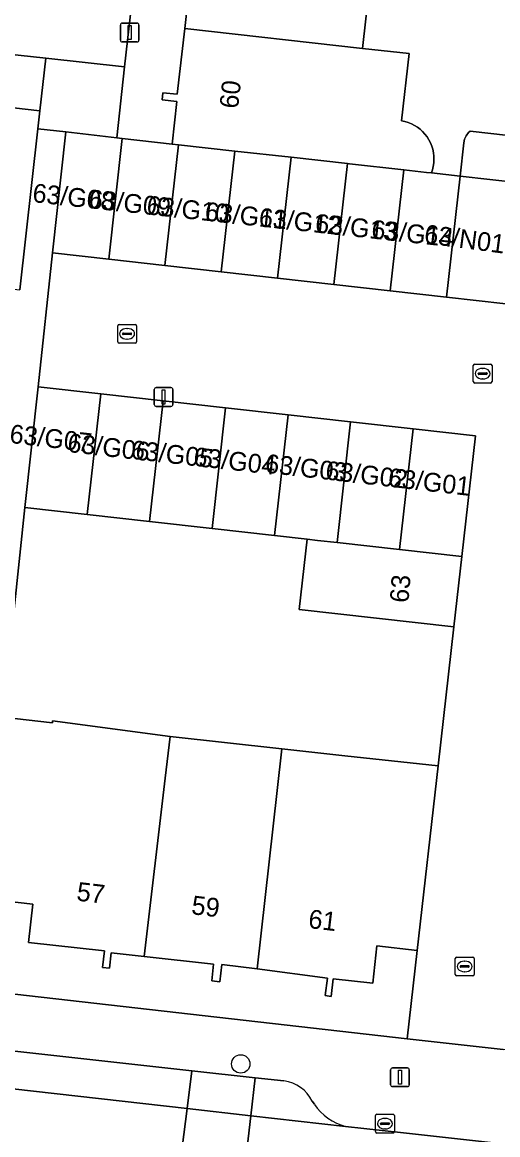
# Model space of a CAD drawing. Extents: x 162082 to 163401, y 388089 to 388636.
# Drawn here: x 163101.6 to 163126.9, y 388370.7 to 388430 of the extents above; entities that cross this region are included whole.
import ezdxf

# ---------------------------------------------------------------- set-up
doc = ezdxf.new("R2010")
doc.units = 0
for name, color, linetype in [('IMGEO_Boom', 7, 'Continuous'), ('IMGEO_Erf', 7, 'Continuous'), ('IMGEO_Kolk', 7, 'Continuous'), ('IMGEO_Lichtmast', 7, 'Continuous'), ('IMGEO_Muur', 7, 'Continuous'), ('IMGEO_Pand', 7, 'Continuous'), ('IMGEO_Pand_nummerreeks', 7, 'Continuous'), ('IMGEO_Parkeervlak_open', 7, 'Continuous'), ('IMGEO_Rijbaan_lokaal_open', 7, 'Continuous'), ('IMGEO_Voetpad_open', 7, 'Continuous')]:
    doc.layers.add(name, color=color, linetype=linetype)

msp = doc.modelspace()

# ---------------------------------------------------------------- linework, layer by layer
at = {"layer": 'IMGEO_Boom'}
msp.add_circle((163113.198, 388374.472), 0.489, dxfattribs=at)
at = {"layer": 'IMGEO_Erf'}
for points in [[(163110.506, 388458.291), (163107.001, 388427.594), (163106.601, 388423.811), (163106.882, 388423.778), (163109.541, 388423.473), (163109.797, 388425.751), (163109.011, 388425.84), (163109.053, 388426.217), (163109.817, 388426.132), (163110.21, 388429.635), (163110.443, 388431.706)], [(163120.358, 388434.587), (163119.683, 388428.576), (163122.166, 388428.298), (163121.765, 388424.716), (163121.944, 388424.678), (163122.119, 388424.625), (163122.288, 388424.556), (163122.451, 388424.473), (163122.606, 388424.375), (163122.751, 388424.264), (163122.886, 388424.141), (163123.01, 388424.006), (163123.121, 388423.861), (163123.219, 388423.706), (163123.303, 388423.544), (163123.372, 388423.374), (163123.426, 388423.199), (163123.464, 388423.02), (163123.486, 388422.839), (163123.491, 388422.656), (163123.481, 388422.473), (163123.454, 388422.292), (163123.412, 388422.114), (163123.354, 388421.941), (163124.884, 388421.768), (163125.084, 388423.548), (163125.121, 388423.74), (163125.207, 388423.924), (163125.33, 388424.102), (163125.413, 388424.162), (163129.348, 388423.717)], [(163098.269, 388425.724), (163102.493, 388425.251), (163102.81, 388428.051), (163070.491, 388431.576)]]:
    msp.add_lwpolyline(points, dxfattribs=at)
for points in [[(163124.555, 388397.751), (163116.307, 388398.678), (163116.729, 388402.426), (163114.997, 388402.62), (163111.666, 388402.994), (163108.339, 388403.368), (163105.011, 388403.741), (163101.684, 388404.115), (163100.527, 388392.941), (163103.161, 388392.649), (163103.173, 388392.75), (163109.429, 388391.923), (163115.388, 388391.265), (163118.745, 388390.894), (163123.714, 388390.345)], [(163117.816, 388379.048), (163114.071, 388379.532), (163112.182, 388379.776), (163112.08, 388378.851), (163111.648, 388378.899), (163111.746, 388379.786), (163108.048, 388380.194), (163106.296, 388380.388), (163106.205, 388379.566), (163105.832, 388379.607), (163105.929, 388380.49), (163101.885, 388380.938), (163102.112, 388382.986), (163099.459, 388383.28), (163098.952, 388378.44), (163122.071, 388375.817), (163122.604, 388380.522), (163120.453, 388380.759), (163120.233, 388378.771), (163118.123, 388379.004), (163118.019, 388378.062), (163117.692, 388378.109)]]:
    msp.add_lwpolyline(points, close=True, dxfattribs=at)
at = {"layer": 'IMGEO_Kolk'}
for p, q in [((163106.716, 388413.869), (163107.568, 388413.869)), ((163106.641, 388412.943), (163106.641, 388413.795)), ((163106.9, 388413.363), (163106.9, 388413.375)), ((163107.338, 388413.326), (163106.94, 388413.326)), ((163106.943, 388413.412), (163107.341, 388413.412)), ((163107.129, 388413.649), (163107.154, 388413.649)), ((163107.384, 388413.375), (163107.384, 388413.363)), ((163107.642, 388413.795), (163107.642, 388412.943)), ((163107.568, 388412.869), (163106.716, 388412.869)), ((163107.152, 388413.089), (163107.127, 388413.089)), ((163125.585, 388410.822), (163125.585, 388411.674)), ((163125.66, 388411.748), (163126.512, 388411.748)), ((163126.073, 388411.528), (163126.098, 388411.528)), ((163126.586, 388411.674), (163126.586, 388410.822)), ((163125.844, 388411.242), (163125.844, 388411.254)), ((163126.282, 388411.205), (163125.884, 388411.205)), ((163125.887, 388411.291), (163126.285, 388411.291)), ((163126.096, 388410.968), (163126.071, 388410.968)), ((163126.328, 388411.254), (163126.328, 388411.242)), ((163126.512, 388410.748), (163125.66, 388410.748)), ((163124.628, 388379.238), (163124.628, 388380.09)), ((163124.703, 388380.164), (163125.555, 388380.164)), ((163125.629, 388380.09), (163125.629, 388379.238)), ((163124.887, 388379.658), (163124.887, 388379.67)), ((163125.325, 388379.621), (163124.927, 388379.621)), ((163124.93, 388379.707), (163125.328, 388379.707)), ((163125.116, 388379.944), (163125.141, 388379.944)), ((163125.371, 388379.67), (163125.371, 388379.658)), ((163125.555, 388379.164), (163124.703, 388379.164)), ((163125.139, 388379.384), (163125.114, 388379.384)), ((163120.454, 388371.79), (163121.306, 388371.79)), ((163120.379, 388370.864), (163120.379, 388371.716)), ((163120.638, 388371.284), (163120.638, 388371.296)), ((163121.076, 388371.247), (163120.678, 388371.247)), ((163120.681, 388371.333), (163121.079, 388371.333)), ((163120.867, 388371.57), (163120.892, 388371.57)), ((163121.122, 388371.296), (163121.122, 388371.284)), ((163121.38, 388371.716), (163121.38, 388370.864)), ((163121.306, 388370.79), (163120.454, 388370.79)), ((163120.89, 388371.01), (163120.865, 388371.01))]:
    msp.add_line(p, q, dxfattribs=at)
for points in [[(163106.716, 388413.869), (163107.568, 388413.869)], [(163106.641, 388412.943), (163106.641, 388413.795)], [(163107.642, 388413.795), (163107.642, 388412.943)], [(163107.568, 388412.869), (163106.716, 388412.869)], [(163125.585, 388410.822), (163125.585, 388411.674)], [(163125.66, 388411.748), (163126.512, 388411.748)], [(163126.586, 388411.674), (163126.586, 388410.822)], [(163126.512, 388410.748), (163125.66, 388410.748)], [(163124.628, 388379.238), (163124.628, 388380.09)], [(163124.703, 388380.164), (163125.555, 388380.164)], [(163125.629, 388380.09), (163125.629, 388379.238)], [(163125.555, 388379.164), (163124.703, 388379.164)], [(163120.454, 388371.79), (163121.306, 388371.79)], [(163120.379, 388370.864), (163120.379, 388371.716)], [(163121.38, 388371.716), (163121.38, 388370.864)], [(163121.306, 388370.79), (163120.454, 388370.79)]]:
    msp.add_lwpolyline(points, dxfattribs=at)
for centre, radius, start, end in [((163106.718, 388413.793), 0.0765, 91.55205, 178.44795), ((163106.718, 388413.793), 0.0765, 91.55205, 178.44795), ((163107.566, 388413.793), 0.0765, 1.55205, 88.44795), ((163107.566, 388413.793), 0.0765, 1.55205, 88.44795), ((163106.94, 388413.372), 0.0403, 85.87752, 175.75265), ((163106.937, 388413.362), 0.0366, 178.93798, 274.71019), ((163107.341, 388413.369), 0.043, 264.86636, 352.45326), ((163107.345, 388413.374), 0.0386, 1.73085, 96.63898), ((163106.718, 388412.945), 0.0765, 181.55205, 268.44795), ((163106.718, 388412.945), 0.0765, 181.55205, 268.44795), ((163107.566, 388412.945), 0.0765, 271.55205, 358.44795), ((163107.566, 388412.945), 0.0765, 271.55205, 358.44795), ((163125.662, 388411.672), 0.0765, 91.55205, 178.44795), ((163125.662, 388411.672), 0.0765, 91.55205, 178.44795), ((163126.51, 388411.672), 0.0765, 1.55205, 88.44795), ((163126.51, 388411.672), 0.0765, 1.55205, 88.44795), ((163125.884, 388411.251), 0.0403, 85.87752, 175.75265), ((163125.881, 388411.241), 0.0366, 178.93798, 274.71019), ((163126.285, 388411.248), 0.043, 264.86636, 352.45326), ((163126.289, 388411.253), 0.0386, 1.73085, 96.63898), ((163125.662, 388410.824), 0.0765, 181.55205, 268.44795), ((163125.662, 388410.824), 0.0765, 181.55205, 268.44795), ((163126.51, 388410.824), 0.0765, 271.55205, 358.44795), ((163126.51, 388410.824), 0.0765, 271.55205, 358.44795), ((163124.705, 388380.088), 0.0765, 91.55205, 178.44795), ((163124.705, 388380.088), 0.0765, 91.55205, 178.44795), ((163125.553, 388380.088), 0.0765, 1.55205, 88.44795), ((163125.553, 388380.088), 0.0765, 1.55205, 88.44795), ((163124.927, 388379.667), 0.0403, 85.87752, 175.75265), ((163124.924, 388379.657), 0.0366, 178.93798, 274.71019), ((163125.328, 388379.664), 0.043, 264.86636, 352.45326), ((163125.332, 388379.669), 0.0386, 1.73085, 96.63898), ((163124.705, 388379.24), 0.0765, 181.55205, 268.44795), ((163124.705, 388379.24), 0.0765, 181.55205, 268.44795), ((163125.553, 388379.24), 0.0765, 271.55205, 358.44795), ((163125.553, 388379.24), 0.0765, 271.55205, 358.44795), ((163120.456, 388371.714), 0.0765, 91.55205, 178.44795), ((163120.456, 388371.714), 0.0765, 91.55205, 178.44795), ((163121.304, 388371.714), 0.0765, 1.55205, 88.44795), ((163121.304, 388371.714), 0.0765, 1.55205, 88.44795), ((163120.678, 388371.293), 0.0403, 85.87752, 175.75265), ((163120.675, 388371.283), 0.0366, 178.93798, 274.71019), ((163121.079, 388371.29), 0.043, 264.86636, 352.45326), ((163121.083, 388371.295), 0.0386, 1.73085, 96.63898), ((163120.456, 388370.866), 0.0765, 181.55205, 268.44795), ((163120.456, 388370.866), 0.0765, 181.55205, 268.44795), ((163121.304, 388370.866), 0.0765, 271.55205, 358.44795), ((163121.304, 388370.866), 0.0765, 271.55205, 358.44795)]:
    msp.add_arc(centre, radius, start, end, dxfattribs=at)
for centre, major_axis, ratio, start_param, end_param in [((163107.128, 388413.369), (-0.387, 0.002), 0.722429, 4.712389, 7.853982), ((163107.153, 388413.369), (-0.39, 0.002), 0.717154, 1.570796, 4.712389), ((163126.072, 388411.248), (-0.387, 0.002), 0.722429, 4.712389, 7.853982), ((163126.097, 388411.248), (-0.39, 0.002), 0.717154, 1.570796, 4.712389), ((163125.115, 388379.664), (-0.387, 0.002), 0.722429, 4.712389, 7.853982), ((163125.14, 388379.664), (-0.39, 0.002), 0.717154, 1.570796, 4.712389), ((163120.866, 388371.29), (-0.387, 0.002), 0.722429, 4.712389, 7.853982), ((163120.891, 388371.29), (-0.39, 0.002), 0.717154, 1.570796, 4.712389)]:
    msp.add_ellipse(centre, major_axis=major_axis, ratio=ratio, start_param=start_param, end_param=end_param, dxfattribs=at)
at = {"layer": 'IMGEO_Lichtmast'}
for p, q in [((163106.784, 388429.02), (163106.784, 388429.82)), ((163106.784, 388429.82), (163106.784, 388429.02)), ((163106.884, 388429.92), (163107.674, 388429.92)), ((163107.674, 388429.92), (163106.884, 388429.92)), ((163107.774, 388429.82), (163107.774, 388429.02)), ((163107.774, 388429.02), (163107.774, 388429.82)), ((163107.674, 388428.92), (163106.884, 388428.92)), ((163106.884, 388428.92), (163107.674, 388428.92)), ((163108.589, 388409.603), (163108.589, 388410.403)), ((163108.589, 388410.403), (163108.589, 388409.603)), ((163108.689, 388410.503), (163109.479, 388410.503)), ((163109.479, 388410.503), (163108.689, 388410.503)), ((163109.579, 388410.403), (163109.579, 388409.603)), ((163109.579, 388409.603), (163109.579, 388410.403)), ((163109.479, 388409.503), (163108.689, 388409.503)), ((163108.689, 388409.503), (163109.479, 388409.503)), ((163121.184, 388373.36), (163121.184, 388374.16)), ((163121.184, 388374.16), (163121.184, 388373.36)), ((163121.284, 388374.26), (163122.074, 388374.26)), ((163122.074, 388374.26), (163121.284, 388374.26)), ((163122.174, 388374.16), (163122.174, 388373.36)), ((163122.174, 388373.36), (163122.174, 388374.16)), ((163122.074, 388373.26), (163121.284, 388373.26)), ((163121.284, 388373.26), (163122.074, 388373.26))]:
    msp.add_line(p, q, dxfattribs=at)
for points in [[(163107.204, 388429.795), (163107.354, 388429.795), (163107.354, 388429.045), (163107.204, 388429.045), (163107.204, 388429.795)], [(163109.009, 388410.378), (163109.159, 388410.378), (163109.159, 388409.628), (163109.009, 388409.628), (163109.009, 388410.378)], [(163121.604, 388374.135), (163121.754, 388374.135), (163121.754, 388373.385), (163121.604, 388373.385), (163121.604, 388374.135)]]:
    msp.add_lwpolyline(points, dxfattribs=at)
for centre, start, end in [((163106.884, 388429.82), 90, 180), ((163106.884, 388429.82), 90, 180), ((163107.674, 388429.82), 0, 90), ((163107.674, 388429.82), 360, 90), ((163106.884, 388429.02), 180, 270), ((163106.884, 388429.02), 180, 270), ((163107.674, 388429.02), 270, 0), ((163107.674, 388429.02), 270, 0), ((163108.689, 388410.403), 90, 180), ((163108.689, 388410.403), 90, 180), ((163109.479, 388410.403), 0, 90), ((163109.479, 388410.403), 360, 90), ((163108.689, 388409.603), 180, 270), ((163108.689, 388409.603), 180, 270), ((163109.479, 388409.603), 270, 0), ((163109.479, 388409.603), 270, 0), ((163121.284, 388374.16), 90, 180), ((163121.284, 388374.16), 90, 180), ((163122.074, 388374.16), 0, 90), ((163122.074, 388374.16), 360, 90), ((163121.284, 388373.36), 180, 270), ((163121.284, 388373.36), 180, 270), ((163122.074, 388373.36), 270, 0), ((163122.074, 388373.36), 270, 0)]:
    msp.add_arc(centre, 0.1, start, end, dxfattribs=at)
at = {"layer": 'IMGEO_Muur'}
msp.add_lwpolyline([(163123.714, 388390.345), (163124.555, 388397.751)], dxfattribs=at)
at = {"layer": 'IMGEO_Pand'}
for points in [[(163119.683, 388428.576), (163120.358, 388434.587), (163110.897, 388435.644), (163110.496, 388432.072), (163109.719, 388432.159), (163109.678, 388431.791), (163110.443, 388431.706), (163110.21, 388429.635)], [(163122.166, 388428.298), (163119.683, 388428.576), (163110.21, 388429.635), (163109.817, 388426.132), (163109.053, 388426.217), (163109.011, 388425.84), (163109.797, 388425.751), (163109.541, 388423.473), (163109.881, 388423.436), (163112.882, 388423.105), (163115.883, 388422.775), (163118.884, 388422.445), (163118.993, 388422.433), (163121.883, 388422.107), (163123.089, 388421.971), (163123.354, 388421.941), (163123.412, 388422.114), (163123.454, 388422.292), (163123.481, 388422.473), (163123.491, 388422.656), (163123.486, 388422.839), (163123.464, 388423.02), (163123.426, 388423.199), (163123.372, 388423.374), (163123.303, 388423.544), (163123.219, 388423.706), (163123.121, 388423.861), (163123.01, 388424.006), (163122.886, 388424.141), (163122.751, 388424.264), (163122.606, 388424.375), (163122.451, 388424.473), (163122.288, 388424.556), (163122.119, 388424.625), (163121.944, 388424.678), (163121.765, 388424.716)], [(163096.322, 388425.933), (163095.257, 388416.399), (163096.457, 388416.265), (163101.425, 388415.709), (163102.386, 388424.297), (163102.493, 388425.251), (163098.269, 388425.724), (163098.356, 388426.505), (163098.132, 388426.53), (163098.044, 388425.74)], [(163106.159, 388417.34), (163106.882, 388423.778), (163106.601, 388423.811), (163103.883, 388424.123), (163103.159, 388417.677)], [(163128.04, 388421.411), (163129.073, 388421.294), (163129.348, 388423.717), (163125.413, 388424.162), (163125.33, 388424.102), (163125.207, 388423.924), (163125.121, 388423.74), (163125.084, 388423.548), (163124.884, 388421.768)], [(163106.159, 388417.34), (163109.159, 388417.003), (163109.881, 388423.436), (163109.541, 388423.473), (163106.882, 388423.778)], [(163112.882, 388423.105), (163109.881, 388423.436), (163109.159, 388417.003), (163112.159, 388416.666)], [(163112.882, 388423.105), (163112.159, 388416.666), (163115.159, 388416.33), (163115.883, 388422.775)], [(163118.884, 388422.445), (163115.883, 388422.775), (163115.159, 388416.33), (163118.159, 388415.993)], [(163118.884, 388422.445), (163118.159, 388415.993), (163121.159, 388415.656), (163121.883, 388422.107), (163118.993, 388422.433)], [(163124.884, 388421.768), (163123.354, 388421.941), (163123.089, 388421.971), (163121.883, 388422.107), (163121.159, 388415.656), (163124.159, 388415.319)], [(163128.04, 388421.411), (163124.884, 388421.768), (163124.159, 388415.319), (163127.316, 388414.964)], [(163105.734, 388410.178), (163102.407, 388410.552), (163101.684, 388404.115), (163105.011, 388403.741)], [(163105.734, 388410.178), (163105.011, 388403.741), (163108.339, 388403.368), (163109.062, 388409.805)], [(163112.389, 388409.431), (163109.062, 388409.805), (163108.339, 388403.368), (163111.666, 388402.994)], [(163112.389, 388409.431), (163111.666, 388402.994), (163114.997, 388402.62), (163115.719, 388409.057)], [(163115.719, 388409.057), (163114.997, 388402.62), (163116.729, 388402.426), (163117.291, 388402.363), (163118.325, 388402.247), (163119.047, 388408.683)], [(163121.66, 388401.873), (163122.383, 388408.308), (163119.047, 388408.683), (163118.325, 388402.247)], [(163121.66, 388401.873), (163124.976, 388401.501), (163125.699, 388407.936), (163122.383, 388408.308)], [(163121.66, 388401.873), (163118.325, 388402.247), (163117.291, 388402.363), (163116.729, 388402.426), (163116.307, 388398.678), (163124.555, 388397.751), (163124.976, 388401.501)], [(163109.429, 388391.923), (163103.173, 388392.75), (163103.161, 388392.649), (163100.527, 388392.941), (163099.459, 388383.28), (163102.112, 388382.986), (163101.885, 388380.938), (163105.929, 388380.49), (163105.832, 388379.607), (163106.205, 388379.566), (163106.296, 388380.388), (163108.048, 388380.194), (163109.172, 388389.698)], [(163109.429, 388391.923), (163109.172, 388389.698), (163108.048, 388380.194), (163111.746, 388379.786), (163111.648, 388378.899), (163112.08, 388378.851), (163112.182, 388379.776), (163114.071, 388379.532), (163115.142, 388389.038), (163115.388, 388391.265)], [(163114.071, 388379.532), (163117.816, 388379.048), (163117.692, 388378.109), (163118.019, 388378.062), (163118.123, 388379.004), (163120.233, 388378.771), (163120.453, 388380.759), (163122.604, 388380.522), (163123.714, 388390.345), (163118.745, 388390.894), (163115.388, 388391.265), (163115.142, 388389.038)]]:
    msp.add_lwpolyline(points, close=True, dxfattribs=at)
at = {"layer": 'IMGEO_Parkeervlak_open'}
for points in [[(163021.586, 388382.114), (163048.015, 388379.213), (163051.544, 388378.826), (163071.745, 388376.443), (163110.336, 388372.094), (163110.59, 388374.111), (163101.638, 388375.101), (163097.053, 388375.608), (163029.112, 388383.106)], [(163115.497, 388373.569), (163113.957, 388373.739), (163113.726, 388371.712), (163118.786, 388371.142)], [(163117.119, 388372.319), (163116.994, 388372.486)]]:
    msp.add_lwpolyline(points, dxfattribs=at)
msp.add_lwpolyline([(163113.957, 388373.739), (163110.59, 388374.111), (163110.336, 388372.094), (163113.726, 388371.712)], close=True, dxfattribs=at)
for centre, radius, start, end in [((163115.272, 388371.681), 1.901, 25.04236, 83.19015), ((163119.514, 388373.942), 2.894, 214.12824, 255.42308)]:
    msp.add_arc(centre, radius, start, end, dxfattribs=at)
at = {"layer": 'IMGEO_Rijbaan_lokaal_open'}
for points in [[(163110.506, 388458.291), (163102.807, 388459.142), (163102.533, 388456.66), (163102.458, 388455.984), (163101.117, 388456.135), (163100.803, 388453.293), (163090.138, 388454.471), (163090.452, 388457.312), (163085.267, 388457.886), (163079.27, 388458.549), (163079.45, 388460.181), (163073.432, 388460.847), (163073.086, 388460.885), (163072.908, 388459.257), (163073.639, 388459.175), (163070.742, 388433.78), (163070.491, 388431.576), (163102.81, 388428.051), (163107.001, 388427.594)], [(163071.745, 388376.443), (163051.544, 388378.826), (163050.888, 388372.886), (163109.621, 388366.406), (163110.336, 388372.094)], [(163113.726, 388371.712), (163110.336, 388372.094), (163109.621, 388366.406), (163113.078, 388366.024)], [(163148.248, 388368.026), (163146.874, 388368.04), (163130.345, 388369.865), (163121.702, 388370.82), (163118.786, 388371.142), (163113.726, 388371.712), (163113.078, 388366.024), (163136.729, 388363.415), (163141.724, 388362.73), (163147.577, 388362.019)]]:
    msp.add_lwpolyline(points, close=True, dxfattribs=at)
msp.add_lwpolyline([(163127.316, 388414.964), (163124.159, 388415.319), (163121.159, 388415.656), (163118.159, 388415.993), (163115.159, 388416.33), (163112.159, 388416.666), (163109.159, 388417.003), (163106.159, 388417.34), (163103.159, 388417.677), (163102.407, 388410.552), (163105.734, 388410.178), (163109.062, 388409.805), (163112.389, 388409.431), (163115.719, 388409.057), (163119.047, 388408.683), (163122.383, 388408.308), (163125.699, 388407.936), (163124.976, 388401.501), (163124.555, 388397.751), (163123.714, 388390.345), (163122.604, 388380.522), (163122.071, 388375.817), (163127.175, 388375.234)], dxfattribs=at)
at = {"layer": 'IMGEO_Voetpad_open'}
msp.add_lwpolyline([(163102.493, 388425.251), (163102.386, 388424.297), (163103.883, 388424.123), (163106.601, 388423.811), (163107.001, 388427.594), (163102.81, 388428.051)], close=True, dxfattribs=at)
for points in [[(163100.527, 388392.941), (163101.684, 388404.115), (163102.407, 388410.552), (163103.159, 388417.677), (163103.883, 388424.123), (163102.386, 388424.297), (163101.425, 388415.709)], [(163025.141, 388383.695), (163029.112, 388383.106), (163097.053, 388375.608), (163101.638, 388375.101), (163110.59, 388374.111), (163113.957, 388373.739), (163115.497, 388373.569)], [(163118.786, 388371.142), (163121.702, 388370.82), (163130.345, 388369.865), (163146.874, 388368.04), (163148.248, 388368.026), (163148.419, 388373.089), (163141.783, 388373.807), (163127.175, 388375.234), (163122.071, 388375.817), (163098.952, 388378.44)], [(163116.994, 388372.486), (163117.119, 388372.319)]]:
    msp.add_lwpolyline(points, dxfattribs=at)
for centre, radius, start, end in [((163115.272, 388371.681), 1.901, 25.04236, 83.19015), ((163119.514, 388373.942), 2.894, 214.12824, 255.42308)]:
    msp.add_arc(centre, radius, start, end, dxfattribs=at)

# ---------------------------------------------------------------- texts
at = {"layer": 'IMGEO_Pand_nummerreeks'}
for s, rotation, p in [('60', 83.62892, (163113.049, 388425.335)), ('63/G08', 353.86559, (163102.067, 388420.392)), ('63/G09', 353.86559, (163105.055, 388420.071)), ('63/G10', 353.86559, (163108.147, 388419.739)), ('63/G11', 353.86559, (163111.248, 388419.406)), ('63/G12', 353.86559, (163114.126, 388419.096)), ('63/G13', 353.86559, (163117.127, 388418.774)), ('63/G14', 353.86362, (163120.121, 388418.452)), ('63/N01', 352.40536, (163122.93, 388418.211)), ('63/G07', 353.48758, (163100.844, 388407.561)), ('63/G06', 353.48758, (163103.93, 388407.083)), ('63/G05', 353.48758, (163107.309, 388406.716)), ('63/G04', 353.48758, (163110.639, 388406.348)), ('63/G03', 353.48758, (163114.461, 388405.981)), ('63/G02', 353.48758, (163117.672, 388405.614)), ('63/G01', 353.48758, (163121.006, 388405.234)), ('63', 85.26906, (163122.127, 388399.012)), ('57', 353.26426, (163104.418, 388383.177)), ('59', 353.26426, (163110.534, 388382.454)), ('61', 353.26426, (163116.762, 388381.719))]:
    msp.add_text(s, height=1, rotation=rotation, dxfattribs=at).set_placement(p)

doc.saveas('drawing.dxf')
